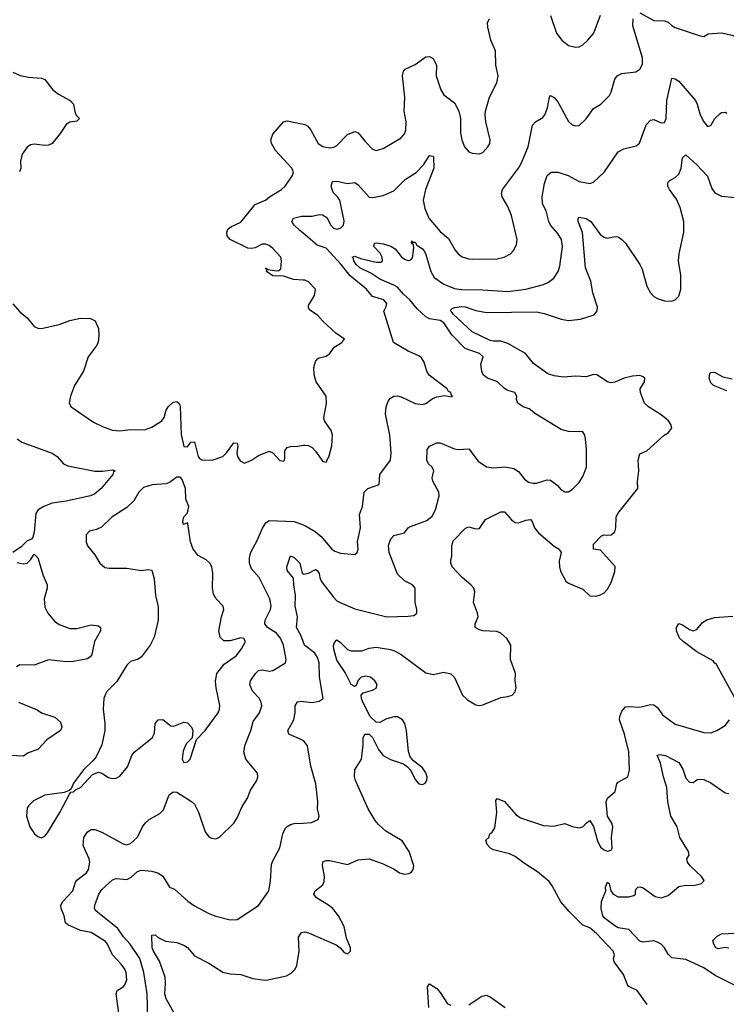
# Model space of a CAD drawing. Header units: inches. Extents: x 2001573 to 2220545, y 644482 to 846830.
# Tile 523 of 656: x 2128408 to 2132376, y 802732 to 808265. Entities that reach past the tile are written whole.
import ezdxf

# ---------------------------------------------------------------- set-up
doc = ezdxf.new("R2010")
doc.units = ezdxf.units.IN
doc.header["$MEASUREMENT"] = 0
doc.layers.add('C1820', color=7, linetype='Continuous')
doc.layers.add('C1830', color=7, linetype='Continuous')

msp = doc.modelspace()

# ---------------------------------------------------------------- linework, layer by layer
at = {"layer": 'C1820', "color": 5}
for points, elevation in [([(2128369.5, 807969.5), (2128411.6, 807951.6), (2128457.5, 807942.5), (2128530, 807936.3), (2128550, 807929), (2128593.6, 807870), (2128626.4, 807846.4), (2128692.4, 807810), (2128710, 807790.4), (2128720.5, 807740.5), (2128727.1, 807727.1), (2128744.7, 807710), (2128730, 807695.3), (2128690, 807689.3), (2128670, 807676), (2128635.6, 807624.4), (2128590, 807569.4), (2128570, 807559.5), (2128550, 807557.6), (2128490, 807564.5), (2128470, 807560.9), (2128450, 807549.2), (2128422, 807510), (2128413, 807470), (2128414.9, 807430), (2128408, 807410)], 380), ([(2130000, 806801.6), (2129945.1, 806805.1), (2129890, 806824), (2129830, 806825.1), (2129794, 806850), (2129798, 806858), (2129788, 806870), (2129801, 806861), (2129850, 806854.4), (2129864.1, 806855.9), (2129874.3, 806865.7), (2129878, 806910), (2129874, 806930), (2129830, 806978.9), (2129810, 806995.4), (2129790, 807003.1), (2129770, 807003.1), (2129730, 806983.1), (2129710, 806978.5), (2129690, 806981.5), (2129589.8, 807029.8), (2129573.6, 807050), (2129571.5, 807070), (2129579.6, 807090), (2129597.2, 807102.8), (2129650, 807127.4), (2129730, 807225.5), (2129789.6, 807250), (2129810.6, 807269.4), (2129878.4, 807310), (2129898.4, 807330), (2129940.7, 807390), (2129946, 807410), (2129936, 807430), (2129845.6, 807530), (2129821.7, 807570), (2129818.3, 807590), (2129830, 807621.6), (2129889.8, 807690.2), (2129910, 807696.5), (2130000, 807677.8)], 380), ([(2130000, 807064.5), (2129980.7, 807080.7), (2129949.8, 807110), (2129936.8, 807130), (2129946.3, 807150), (2129990, 807161.3), (2130000, 807161.1)], 360), ([(2128370, 806668.2), (2128410, 806622.4), (2128450.5, 806590), (2128490, 806540.7), (2128510, 806530.6), (2128530, 806530.4), (2128630, 806552.9), (2128690, 806573.7), (2128750, 806588), (2128805.8, 806585.8), (2128832.2, 806572.2), (2128850.2, 806530.2), (2128852.9, 806490), (2128848.7, 806450), (2128838.7, 806430), (2128793.7, 806370), (2128767.2, 806290), (2128716.9, 806210), (2128693.4, 806150), (2128686.7, 806110), (2128697.1, 806090), (2128822.8, 806002.8), (2128876.7, 805976.7), (2128930, 805957.8), (2128970, 805953.8), (2129030, 805962), (2129110, 805960.3), (2129150, 805974.9), (2129205.7, 806010), (2129220.4, 806030), (2129230, 806070.7), (2129242.9, 806090), (2129270, 806114.8), (2129290, 806118.8), (2129305.5, 806105.5), (2129310, 806092), (2129314.4, 805934.4), (2129330, 805866), (2129350, 805864.7), (2129370, 805891), (2129390, 805892), (2129410.4, 805810.4), (2129418.5, 805798.5), (2129432, 805792), (2129490, 805788.9), (2129549.3, 805810), (2129569.8, 805830.2), (2129610, 805886.8), (2129630, 805884.7), (2129633.4, 805870), (2129628.6, 805831.4), (2129631.4, 805810), (2129646, 805786), (2129670, 805772.7), (2129709.6, 805790), (2129750, 805815.6), (2129810, 805840.3), (2129830, 805830.4), (2129870, 805786.9), (2129890, 805784.2), (2129895.8, 805790), (2129897.8, 805802.2), (2129898.2, 805841.8), (2129910, 805860.3), (2129930, 805867.2), (2129970, 805868), (2130000, 805873.2)], 380), ([(2128394.4, 805910), (2128420.5, 805890), (2128590, 805829.3), (2128619.7, 805810), (2128655.3, 805770), (2128677.9, 805757.9), (2128830, 805727.2), (2128872.8, 805727.2), (2128930, 805734.9), (2128944.7, 805730), (2128935.9, 805724.1), (2128930.5, 805710), (2128866, 805630), (2128830, 805601), (2128805.5, 805590), (2128670, 805558.6), (2128590, 805547.8), (2128543.1, 805530), (2128511.6, 805510), (2128499.8, 805490), (2128490, 805386), (2128482.8, 805357.2), (2128474.8, 805345.2), (2128450, 805337.2), (2128416.7, 805303.3), (2128370.4, 805270)], 360), ([(2128967.1, 802670), (2128950, 802791.3), (2128956.2, 802810), (2128990, 802830.2), (2128999.3, 802840.7), (2129010.4, 802870), (2129006.8, 802910), (2128998, 802930), (2128978.1, 802958.1), (2128929.5, 803009.5), (2128902.1, 803070), (2128890, 803085.7), (2128810, 803135.3), (2128750, 803146.4), (2128677.9, 803177.9), (2128665.8, 803190), (2128658.4, 803230), (2128641.5, 803270), (2128639.8, 803290), (2128651.4, 803310), (2128707.3, 803370), (2128721.5, 803418.5), (2128729.9, 803430.1), (2128784.1, 803470), (2128794.7, 803490), (2128802.2, 803530), (2128798.3, 803550), (2128764.7, 803624.7), (2128768.4, 803670), (2128790, 803700.8), (2128810, 803714.9), (2128830, 803714.9), (2128870, 803698.9), (2128990, 803632.9), (2129010, 803627.2), (2129030, 803636.5), (2129069.2, 803670.8), (2129097.5, 803730), (2129112.5, 803750), (2129135, 803770), (2129195.4, 803804.6), (2129215.7, 803824.3), (2129248.5, 803910), (2129270, 803925.4), (2129290, 803923.9), (2129372.5, 803872.5), (2129390, 803855.8), (2129411.8, 803811.8), (2129450, 803700.7), (2129470, 803672.7), (2129484.8, 803664.8), (2129510, 803662.4), (2129530, 803670.4), (2129610, 803750.4), (2129630, 803779.1), (2129657.3, 803842.7), (2129688.4, 803890), (2129704.5, 803935.5), (2129740.7, 803990), (2129745.1, 804010), (2129743.7, 804030), (2129678.3, 804110), (2129667.9, 804150), (2129674, 804190), (2129705.6, 804270), (2129719.2, 804320.8), (2129755, 804370), (2129768.8, 804410), (2129765.3, 804430), (2129753.2, 804453.2), (2129717.6, 804490), (2129707.6, 804507.6), (2129701.3, 804530), (2129705.1, 804550), (2129732.6, 804590), (2129750, 804607.4), (2129770, 804612), (2129810, 804603.5), (2129830, 804608.5), (2129900.5, 804650), (2129904.7, 804670), (2129890.4, 804750), (2129873.8, 804790), (2129850, 804817.3), (2129799.8, 804850), (2129785.8, 804870), (2129787.7, 804890), (2129817.7, 804950), (2129819.8, 804970), (2129814, 805010), (2129753.5, 805130), (2129710, 805178.7), (2129698.4, 805210), (2129698.4, 805241.6), (2129707.2, 805272.8), (2129741.9, 805338.1), (2129771.6, 805408.4), (2129790, 805438), (2129810, 805450.3), (2129950, 805445.7), (2130000, 805426.7)], 360), ([(2128394.8, 805214.8), (2128430, 805207.6), (2128450, 805210.4), (2128469.6, 805230), (2128490, 805261), (2128510, 805240.7), (2128540.9, 805140.9), (2128562.6, 805090), (2128562.3, 805070), (2128545.5, 805010), (2128550, 804964), (2128566.3, 804930), (2128604.5, 804884.5), (2128630, 804867.1), (2128690, 804843.6), (2128730, 804844.4), (2128810, 804863.7), (2128850, 804858), (2128862.8, 804850), (2128862.8, 804842.8), (2128861.6, 804830), (2128828.5, 804771.5), (2128811.3, 804690), (2128790, 804673.3), (2128710, 804658.8), (2128670, 804656.4), (2128570, 804667), (2128490, 804636.8), (2128410, 804638.7), (2128390, 804627.8)], 360), ([(2130000, 804771), (2129986.4, 804806.4), (2129962.9, 804850), (2129968.5, 804910), (2129955.5, 804970), (2129957.4, 805030), (2129947.1, 805090), (2129945.9, 805125.9), (2129910, 805169.6), (2129908, 805190), (2129928.7, 805251.3), (2129950, 805243.6), (2129981.5, 805210), (2129995.3, 805155.3), (2130000, 805151.6)], 340), ([(2128401, 804430), (2128506.3, 804386.3), (2128530.8, 804370), (2128606.1, 804346.1), (2128637.6, 804317.6), (2128645.3, 804290), (2128637, 804270), (2128561.2, 804218.8), (2128510, 804163.7), (2128455.5, 804144.5), (2128430, 804126), (2128351, 804131)], 360), ([(2130000, 804213.1), (2129995.9, 804215.9), (2129919.5, 804250), (2129914.7, 804270), (2129947.2, 804330), (2129955.8, 804370), (2129955.8, 804410), (2129967.6, 804432.4), (2129990, 804435.8), (2130000, 804434.3)], 340), ([(2129127.5, 802650), (2129123.4, 802790), (2129105.8, 802910), (2129082.4, 802990), (2129029.5, 803069.5), (2128990.7, 803110.7), (2128958.8, 803158.8), (2128836.3, 803256.3), (2128828.6, 803270), (2128830.8, 803290), (2128852.5, 803350), (2128870, 803376.9), (2128930, 803431.8), (2128950, 803439), (2129010, 803434), (2129034, 803446), (2129070, 803477.7), (2129090, 803486.3), (2129150, 803480.8), (2129188.2, 803468.2), (2129212.3, 803452.3), (2129250, 803390.7), (2129278.2, 803378.2), (2129352.1, 803312.1), (2129390, 803285.3), (2129470, 803243.1), (2129510, 803227), (2129590, 803206.7), (2129630, 803207.7), (2129750, 803286.8), (2129807, 803370), (2129816.6, 803423.4), (2129823.1, 803516.9), (2129830, 803538.8), (2129868.7, 803611.3), (2129885.6, 803690), (2129899.8, 803720.2), (2129910, 803732), (2129930, 803742.6), (2129950, 803747.4), (2130000, 803750.3)], 340), ([(2129282.6, 802670), (2129230, 802763), (2129223.6, 802790), (2129227.9, 802850), (2129224.5, 802884.5), (2129193.9, 802973.9), (2129158.9, 803030), (2129152, 803050), (2129150, 803121), (2129170, 803123), (2129186.5, 803106.5), (2129226.9, 803086.9), (2129290, 803080.2), (2129330, 803064.7), (2129350.6, 803050.6), (2129390, 803003.9), (2129470, 802964), (2129550, 802913), (2129590, 802902.4), (2129650, 802899.2), (2129717, 802877), (2129771.3, 802868.7), (2129792.6, 802867.4), (2129907.1, 802892.9), (2129932.8, 802907.2), (2129954.7, 802930), (2129964.7, 802950), (2129977.2, 803030), (2129974, 803110), (2129990, 803134.9), (2130000, 803136.8)], 320)]:
    msp.add_lwpolyline(points, dxfattribs=dict(at, elevation=elevation))
at = {"layer": 'C1820', "color": 5, "elevation": 380}
msp.add_lwpolyline([(2129290, 805694), (2129250, 805665.1), (2129230, 805656.9), (2129151.7, 805651.7), (2129103.5, 805636.5), (2129077.2, 805610), (2129050, 805560.5), (2129010, 805523.6), (2128925.5, 805470), (2128866.9, 805413.1), (2128839.9, 805400.1), (2128801, 805390), (2128782, 805370), (2128781.6, 805330), (2128789, 805309), (2128830, 805257.3), (2128858, 805210), (2128887.4, 805187.4), (2128910, 805182), (2129010, 805182.6), (2129089.6, 805170.4), (2129130, 805175.5), (2129150, 805170.8), (2129162.6, 805122.6), (2129171.6, 805030), (2129185.3, 804965.3), (2129185.5, 804890), (2129164.2, 804795.8), (2129141.3, 804750), (2129090, 804683.6), (2129070, 804669.6), (2129030, 804657.6), (2129010, 804637.6), (2128954.6, 804545.4), (2128897, 804490), (2128888.1, 804471.9), (2128881.7, 804450), (2128877.8, 804390), (2128886.9, 804310), (2128886.9, 804270), (2128870.2, 804189.8), (2128837, 804123), (2128819.5, 804100.5), (2128766, 804050), (2128710, 803974), (2128696.9, 803943.1), (2128686.4, 803933.6), (2128658, 803922), (2128550, 803907.3), (2128485.1, 803874.9), (2128458.8, 803850), (2128450, 803835.3), (2128446.4, 803790), (2128466, 803730), (2128490.8, 803690), (2128510, 803674), (2128530, 803666.8), (2128550, 803676), (2128563.9, 803696.1), (2128633, 803810), (2128687.3, 803912.7), (2128696.4, 803923.6), (2128710, 803926), (2128722, 803938), (2128750, 803951), (2128816.5, 804023.5), (2128850, 804036), (2128870, 804031), (2128906.6, 804006.6), (2128930, 804001.3), (2128950, 804002.6), (2128970, 804013.7), (2129014.3, 804065.7), (2129038.2, 804130), (2129050.6, 804149.4), (2129152.6, 804230), (2129165.3, 804254.7), (2129169, 804310), (2129185.6, 804330), (2129212.5, 804332.5), (2129256.3, 804296.3), (2129274.8, 804294.8), (2129330, 804317.6), (2129350, 804313.7), (2129374, 804290), (2129380.3, 804270), (2129377.3, 804230), (2129343.6, 804196.4), (2129325.7, 804154.3), (2129321.3, 804110), (2129330.5, 804090.5), (2129350, 804093.7), (2129365.1, 804110), (2129400.5, 804219.5), (2129450, 804270.2), (2129523.5, 804370), (2129530.7, 804390), (2129531.6, 804411.6), (2129510.8, 804510), (2129507.3, 804547.3), (2129516.2, 804590), (2129555.8, 804644.2), (2129623.4, 804690), (2129654.5, 804730), (2129675.5, 804770), (2129667.2, 804787.3), (2129650.5, 804790.5), (2129590, 804775), (2129554.7, 804774.8), (2129535, 804795.1), (2129525.8, 804830), (2129541.2, 804910), (2129555.1, 804950), (2129551.2, 804970), (2129512.4, 805010), (2129497.3, 805037.3), (2129491.8, 805070), (2129493.1, 805153.1), (2129487.6, 805190), (2129476.2, 805210), (2129455.1, 805230), (2129410, 805253.3), (2129383.1, 805290), (2129367.8, 805330), (2129352.5, 805432.5), (2129350, 805438), (2129328, 805428), (2129324.7, 805444.7), (2129330, 805472), (2129350, 805494), (2129358, 805530), (2129341.2, 805570), (2129339.3, 805630), (2129321, 805681), (2129310, 805693.6)], close=True, dxfattribs=at)
at = {"layer": 'C1830', "color": 5}
for points, elevation in [([(2131890, 808303.6), (2131970, 808259.8), (2132030, 808259.2), (2132050, 808250.2), (2132070, 808231.7), (2132090, 808220.8), (2132230, 808174), (2132250, 808170.8), (2132275.5, 808184.5), (2132350, 808190.6), (2132410, 808178.8), (2132442, 808162), (2132475.9, 808115.9), (2132490, 808084.7), (2132504.7, 808070), (2132530, 808052), (2132546, 808054), (2132545.2, 808090), (2132531.8, 808130), (2132477.5, 808217.5), (2132462.7, 808250), (2132452.3, 808290)], 360), ([(2130000, 807677.8), (2130010, 807675.8), (2130026.6, 807666.6), (2130044, 807644), (2130083.9, 807570), (2130110, 807552.1), (2130150, 807544.1), (2130171.9, 807548.1), (2130190, 807558.5), (2130250, 807619.1), (2130290, 807637.4), (2130310, 807628.5), (2130350, 807578), (2130390, 807538), (2130410, 807530.4), (2130450, 807540.4), (2130550, 807601.6), (2130570, 807624), (2130576.8, 807643.2), (2130579.3, 807690), (2130567.9, 807750), (2130570.7, 807830), (2130558.7, 807950), (2130563.8, 807976.2), (2130572.2, 807987.7), (2130630, 808012.9), (2130690, 808055.3), (2130710, 808058.4), (2130730, 808047.7), (2130748.8, 808010), (2130747.9, 807950), (2130773.4, 807870), (2130790, 807843.1), (2130850, 807798.4), (2130874.6, 807750), (2130883.1, 807710), (2130883.1, 807630), (2130890.4, 807590), (2130906, 807550), (2130930, 807523), (2130950, 807515.5), (2130989.5, 807510.5), (2131010, 807519.3), (2131037.4, 807550), (2131048, 807570), (2131050.9, 807590), (2131026.3, 807690), (2131022, 807730), (2131025.1, 807750), (2131046.6, 807830), (2131087.8, 807910), (2131095.1, 807950), (2131082, 808010), (2131079.7, 808090), (2131054.3, 808150), (2131036.6, 808223.4), (2131035.1, 808250), (2131046, 808270)], 380), ([(2130000, 807161.1), (2130050, 807160.2), (2130090, 807170.4), (2130108.4, 807168.4), (2130133.5, 807153.5), (2130155.8, 807110), (2130170, 807092.7), (2130190, 807087.3), (2130210, 807093.1), (2130226.9, 807110), (2130230, 807135.3), (2130205.3, 807250), (2130193, 807270), (2130171.5, 807291.5), (2130162.3, 807310), (2130157.6, 807330), (2130164.6, 807355.4), (2130190, 807358.4), (2130250, 807344.1), (2130290, 807349.3), (2130310, 807337.8), (2130370, 807267.4), (2130390, 807266.5), (2130450, 807276.8), (2130510, 807303.5), (2130573.2, 807366.8), (2130634.5, 807405.5), (2130676.4, 807450), (2130710, 807501.6), (2130719.9, 807499.9), (2130730, 807497.3), (2130732.1, 807490), (2130733.1, 807430), (2130686.8, 807310), (2130673.7, 807250), (2130683, 807203), (2130706, 807150), (2130770, 807073.7), (2130815.8, 807035.8), (2130853.7, 806970), (2130870.4, 806950), (2130892.9, 806932.9), (2130930, 806920.2), (2130950, 806918.8), (2131090, 806921.6), (2131129.8, 806930.2), (2131165.1, 806950), (2131183.6, 806970), (2131198.2, 807001.8), (2131201.1, 807030), (2131170, 807165.2), (2131150, 807215.1), (2131117.7, 807270), (2131113.7, 807290), (2131120.4, 807310), (2131209.9, 807430.1), (2131224.1, 807455.9), (2131264.5, 807550), (2131288.2, 807671.8), (2131305.1, 807690), (2131345.3, 807714.7), (2131358, 807730), (2131373, 807770), (2131382.7, 807830), (2131390, 807838.8), (2131410, 807826.8), (2131430, 807803), (2131490, 807692.4), (2131510, 807674.4), (2131530, 807667.7), (2131550, 807670.6), (2131590, 807708), (2131630, 807764.9), (2131671.5, 807790), (2131720.5, 807839.5), (2131730, 807857.3), (2131749.8, 807930), (2131764.2, 807950), (2131790, 807961.7), (2131868.4, 807971.6), (2131890, 807986), (2131905.4, 808014.6), (2131905.4, 808050), (2131850.6, 808230), (2131852.7, 808270)], 360), ([(2131388.7, 808288.7), (2131423.1, 808190), (2131452.4, 808150), (2131490, 808120.3), (2131530, 808110.4), (2131550, 808112.4), (2131570, 808123.8), (2131599.5, 808150), (2131630, 808187.3), (2131640.5, 808210), (2131669.7, 808290)], 380), ([(2130000, 805151.6), (2130002, 805150), (2130030, 805154), (2130070, 805174.8), (2130078, 805170), (2130090, 805152), (2130093.1, 805130), (2130102, 805110), (2130170, 805019.1), (2130190, 804999.7), (2130208.5, 804990), (2130290, 804953.5), (2130470, 804910.2), (2130590, 804912.6), (2130622.4, 804917.6), (2130638, 804930), (2130638, 804950), (2130628.4, 804990), (2130629.6, 805070), (2130615.1, 805090), (2130570, 805111), (2130529.9, 805149.9), (2130483.5, 805270), (2130480.3, 805310), (2130492.1, 805347.9), (2130510, 805366.4), (2130570, 805382), (2130589.6, 805410), (2130602.6, 805417.4), (2130695.3, 805450), (2130724.6, 805475.4), (2130743.2, 805510), (2130763.2, 805590), (2130761.5, 805610), (2130728.7, 805671.3), (2130725.6, 805690), (2130734, 805730), (2130724.7, 805750), (2130704.2, 805770), (2130695.4, 805790), (2130697.2, 805850), (2130710, 805868.8), (2130750, 805887.7), (2130770, 805886.5), (2130850, 805853.4), (2130870, 805850.2), (2130930, 805852.7), (2130983.5, 805783.5), (2131030, 805752.7), (2131070, 805746.7), (2131131.8, 805751.8), (2131182.7, 805742.7), (2131210, 805725.7), (2131243, 805683), (2131265.7, 805665.7), (2131290, 805659.8), (2131310, 805660.8), (2131370, 805678.9), (2131390, 805676.5), (2131427, 805650), (2131450, 805623.8), (2131470, 805612.4), (2131490, 805612.2), (2131510, 805624.9), (2131550, 805664), (2131570, 805698.7), (2131590.6, 805750), (2131591.6, 805850), (2131586, 805910), (2131582.9, 805930), (2131570, 805949.3), (2131490, 805951.6), (2131450, 805962.7), (2131304.6, 806050), (2131270, 806077.4), (2131236.2, 806090), (2131205.1, 806110), (2131198, 806130), (2131200.9, 806150), (2131189, 806170), (2131150, 806181.6), (2131130, 806193.3), (2131090.7, 806230.7), (2131035.1, 806250), (2131011.8, 806270), (2131002.9, 806290), (2130998.4, 806330), (2131011.2, 806370), (2130990, 806389.5), (2130910, 806417.4), (2130834.6, 806494.6), (2130790, 806562), (2130770, 806573.7), (2130710, 806584.4), (2130690, 806594.6), (2130639.6, 806639.6), (2130599.6, 806690), (2130562.9, 806722.9), (2130530, 806761), (2130510, 806773.8), (2130430, 806806.8), (2130380.9, 806840.9), (2130319.4, 806870), (2130298.7, 806890), (2130284.7, 806910), (2130283.1, 806923.1), (2130275.1, 806930), (2130290, 806935.2), (2130322.6, 806922.6), (2130410, 806902), (2130436.9, 806903.1), (2130445.1, 806910), (2130444.4, 806930), (2130432.1, 806952.1), (2130397.2, 806990), (2130401.2, 807010), (2130410, 807011.6), (2130450, 807006.2), (2130492.2, 806992.2), (2130517, 806977), (2130550, 806934.7), (2130570, 806919.4), (2130590, 806912.2), (2130604.4, 806915.6), (2130613.5, 806926.5), (2130622, 806982), (2130619.7, 806999.7), (2130608.4, 807010), (2130610, 807022), (2130614.4, 807014.4), (2130630, 807014), (2130638.4, 806998.4), (2130670, 806977.8), (2130681.7, 806961.7), (2130690, 806946), (2130717.7, 806850), (2130735.9, 806816), (2130790, 806777.8), (2130850, 806754), (2130890, 806747.8), (2131007.6, 806747.6), (2131150, 806737.5), (2131250, 806750.2), (2131350, 806777.4), (2131378, 806790), (2131407.6, 806812.4), (2131431.6, 806850), (2131441.1, 806878.9), (2131457.1, 806990), (2131450.7, 807030), (2131430, 807063.1), (2131388.9, 807110), (2131379, 807130), (2131365.3, 807190), (2131344.1, 807230), (2131341.5, 807270), (2131355.2, 807344.8), (2131370.5, 807389.5), (2131392.2, 807407.8), (2131430, 807407.5), (2131488.9, 807388.9), (2131550, 807354.9), (2131610, 807344.2), (2131630, 807351.8), (2131692.1, 807410), (2131770, 807523), (2131800.1, 807539.9), (2131870, 807556.4), (2131888.6, 807571.4), (2131926.7, 807673.2), (2131950, 807699.5), (2131970, 807704.9), (2132010, 807684.9), (2132030, 807686.4), (2132038.7, 807710), (2132042.4, 807810), (2132070, 807936.3), (2132090, 807933.4), (2132110, 807918.5), (2132202.6, 807810), (2132213, 807790), (2132230.3, 807730), (2132250, 807690.5), (2132270, 807664), (2132290, 807670.8), (2132312.8, 807710), (2132342.2, 807737.8), (2132350, 807743.1), (2132370, 807744.9), (2132378.9, 807738.9)], 340), ([(2130000, 803136.8), (2130010, 803138.7), (2130030, 803134), (2130185.5, 803065.5), (2130208.8, 803048.8), (2130230, 803024), (2130250, 803014.8), (2130265.2, 803030), (2130266, 803050), (2130243.6, 803103.6), (2130229.7, 803170), (2130198.7, 803230), (2130166, 803270), (2130141.7, 803290), (2130074.3, 803330), (2130060.5, 803350), (2130067.6, 803370), (2130110, 803404.2), (2130118, 803422), (2130119.8, 803450), (2130108.7, 803511.3), (2130110, 803532.7), (2130130, 803540.9), (2130150, 803539.2), (2130250, 803518.4), (2130310, 803543.1), (2130370, 803550.3), (2130450, 803521.7), (2130511.2, 803491.2), (2130542, 803470), (2130570, 803463.1), (2130593.9, 803466.1), (2130606.5, 803473.5), (2130618.4, 803490), (2130622.4, 803510), (2130595.6, 803590), (2130555.8, 803650), (2130464.6, 803704.6), (2130422.5, 803742.6), (2130404.9, 803764.9), (2130364.5, 803830), (2130294, 803990), (2130288.4, 804011.5), (2130289.7, 804050), (2130328, 804110), (2130337.7, 804190), (2130337.6, 804230), (2130346, 804250), (2130370, 804250.4), (2130390, 804230.4), (2130423.1, 804163.1), (2130450, 804129.2), (2130490, 804108.2), (2130563.6, 804083.6), (2130586.8, 804066.8), (2130605.1, 804045.1), (2130630, 803995.5), (2130650, 803970.4), (2130670, 803967.9), (2130684.6, 803975.4), (2130694.5, 803990), (2130695.8, 804010), (2130690, 804033.6), (2130670, 804060.5), (2130619.7, 804099.7), (2130602, 804122), (2130592, 804152), (2130581.3, 804270), (2130570.5, 804310), (2130558.3, 804330), (2130530, 804347.6), (2130510, 804347.8), (2130465.3, 804334.7), (2130430, 804315.8), (2130410, 804316.9), (2130376.9, 804350), (2130335.8, 804430), (2130327.6, 804450), (2130326.6, 804470), (2130338, 804482), (2130390, 804497.6), (2130410, 804508.5), (2130415.4, 804530), (2130403.5, 804550), (2130378.9, 804570), (2130350, 804575.4), (2130326.4, 804570), (2130308, 804550), (2130297.1, 804522.9), (2130290, 804517.2), (2130270, 804529.3), (2130236.9, 804596.9), (2130190, 804665.1), (2130173.1, 804726.9), (2130171, 804749), (2130175.4, 804764.6), (2130190, 804779.3), (2130210, 804765.7), (2130250, 804726.4), (2130270, 804718.7), (2130330, 804718.7), (2130370, 804734), (2130410, 804739.3), (2130490, 804726.3), (2130517.2, 804717.2), (2130550, 804698), (2130690, 804593.8), (2130730, 804584.9), (2130790, 804598), (2130828.9, 804588.9), (2130850, 804567.7), (2130894.4, 804470), (2130923.2, 804443.2), (2130970, 804414), (2130990, 804410.3), (2131010, 804414), (2131110, 804455.8), (2131150, 804461.6), (2131174, 804470), (2131191.5, 804488.5), (2131196.9, 804510), (2131191.6, 804550), (2131193, 804590), (2131164.8, 804670), (2131166.4, 804750), (2131145, 804784.9), (2131110, 804817.2), (2131087.2, 804827.2), (2131009.4, 804830), (2130990, 804835.7), (2130966.4, 804850), (2130966.2, 804870), (2130982.4, 804910), (2130979.9, 804930), (2130957.1, 804990), (2130964.8, 805050), (2130958, 805070), (2130942, 805090), (2130893.1, 805130), (2130836.9, 805190), (2130829.7, 805210), (2130829.7, 805229.7), (2130834.3, 805250), (2130835.1, 805310), (2130842.9, 805337.1), (2130911.8, 805408.2), (2130930, 805414.9), (2130970, 805403.7), (2130990, 805406.4), (2131024, 805456), (2131110, 805500.2), (2131130, 805499), (2131170, 805454.6), (2131190, 805439.6), (2131210, 805437.2), (2131250, 805452.9), (2131276.1, 805456.1), (2131285.9, 805445.9), (2131298.9, 805410), (2131322, 805382), (2131410, 805307), (2131437.1, 805290), (2131442, 805282), (2131448.4, 805270), (2131438.6, 805221.4), (2131439, 805190), (2131445.6, 805165.6), (2131475.6, 805110), (2131490, 805098), (2131570, 805065.2), (2131610, 805027.4), (2131645.5, 805025.5), (2131670, 805033.8), (2131690, 805044.8), (2131710, 805065), (2131730, 805102.3), (2131750, 805164), (2131752.3, 805192.3), (2131670, 805284.5), (2131630, 805289.5), (2131630, 805318), (2131675.5, 805364.5), (2131690, 805370.8), (2131707.7, 805367.7), (2131730, 805370.8), (2131750, 805387.7), (2131755.8, 805410), (2131757.5, 805470), (2131767, 805490), (2131879.1, 805630), (2131877.5, 805670), (2131884.7, 805730), (2131882.4, 805790), (2131890, 805824.7), (2131930, 805842.8), (2132026.6, 805930), (2132050, 805943.8), (2132069.7, 805970), (2132065.6, 805990), (2132050.9, 806010), (2132010, 806044.2), (2131938.8, 806090), (2131917.3, 806110), (2131893.7, 806170), (2131892.4, 806190), (2131916.9, 806230), (2131918.3, 806250), (2131910, 806257.3), (2131890, 806264.6), (2131850, 806261.5), (2131803.6, 806250), (2131750, 806227.3), (2131730, 806224.5), (2131710, 806230.6), (2131650, 806268.6), (2131630, 806270.6), (2131590, 806258.8), (2131530, 806262), (2131463, 806257), (2131410, 806263.4), (2131374.4, 806274.4), (2131293.2, 806333.2), (2131249, 806390), (2131150, 806445.9), (2131110, 806458.9), (2131070, 806458.4), (2131050, 806462.9), (2130950, 806509.9), (2130842.9, 806610), (2130827.7, 806632.3), (2130837.8, 806642.2), (2130852.3, 806647.7), (2130890, 806653), (2130910.7, 806650.7), (2130970, 806630.1), (2131030, 806619.1), (2131310, 806624.1), (2131354.2, 806614.2), (2131450, 806581.4), (2131490, 806575.1), (2131557.8, 806582.2), (2131634.5, 806605.5), (2131651.3, 806628.7), (2131652.6, 806650), (2131627.3, 806730), (2131615.5, 806795.5), (2131586.3, 806870), (2131569.3, 807069.3), (2131543.9, 807130), (2131543.7, 807150), (2131550, 807154.4), (2131590, 807147.2), (2131615.8, 807130), (2131670, 807055.5), (2131690, 807042), (2131710, 807038), (2131750, 807046), (2131770, 807043.8), (2131790, 807030.4), (2131810, 807008.7), (2131890.2, 806890), (2131903.1, 806863.1), (2131930, 806768.2), (2131950, 806730.4), (2131970, 806710.3), (2131990, 806698.3), (2132030, 806685.7), (2132070, 806683.7), (2132090, 806690.5), (2132110, 806710.8), (2132121.7, 806750), (2132121.4, 806830), (2132107.4, 806910), (2132111.9, 806950), (2132137.8, 807070), (2132138, 807130), (2132117.8, 807210), (2132096.1, 807256.1), (2132057.5, 807310), (2132047.7, 807330), (2132048.2, 807350), (2132058.7, 807361.3), (2132090, 807377.6), (2132110, 807397.4), (2132122.6, 807430), (2132131.2, 807488.8), (2132150, 807506), (2132211.4, 807450), (2132270, 807385.5), (2132295.8, 807315.8), (2132311.8, 807291.8), (2132350, 807272.3), (2132425.5, 807265.5)], 320), ([(2130000, 805426.7), (2130010, 805422.8), (2130068.1, 805388.1), (2130100.4, 805360.4), (2130160.7, 805290), (2130178, 805278), (2130210, 805267), (2130290, 805259.6), (2130303, 805270), (2130309.7, 805290), (2130305.1, 805330), (2130321.8, 805410), (2130315.8, 805484.2), (2130333, 805530), (2130342.7, 805610), (2130364, 805630), (2130426.3, 805653.7), (2130431.2, 805710), (2130490.8, 805790), (2130493.6, 805830), (2130486.8, 805930), (2130463.5, 806050), (2130465.6, 806090), (2130478, 806122), (2130490, 806137.3), (2130509, 806150), (2130530, 806150.4), (2130550, 806145.7), (2130630, 806108.1), (2130670, 806101.7), (2130690, 806108.8), (2130725.3, 806134.7), (2130750, 806146.3), (2130793.4, 806153.4), (2130834.6, 806145.4), (2130838, 806150), (2130832.9, 806152.9), (2130829, 806170), (2130816.3, 806176.3), (2130809.6, 806190), (2130707.5, 806267.5), (2130693.9, 806290), (2130679.7, 806339.7), (2130664.8, 806364.8), (2130650, 806376.8), (2130590, 806402.8), (2130506.6, 806450), (2130452.9, 806627.1), (2130466.6, 806653.4), (2130469.4, 806670), (2130453, 806690), (2130390, 806709.5), (2130355.1, 806750), (2130264.6, 806824.6), (2130214.1, 806890), (2130130, 806981.5), (2130078.8, 806998.7), (2130000, 807064.5)], 360), ([(2130000, 805873.2), (2130010, 805874.9), (2130030, 805872.7), (2130050, 805861.6), (2130070, 805840.5), (2130110, 805783), (2130130, 805779.1), (2130145.9, 805814.1), (2130161.4, 805870), (2130165.1, 805930), (2130157.3, 805957.3), (2130120.5, 806010), (2130116.3, 806030), (2130132.1, 806107.9), (2130128.9, 806150), (2130074.1, 806230), (2130062, 806270), (2130061, 806310), (2130070, 806343.8), (2130081.5, 806358.5), (2130090, 806364.9), (2130130, 806374), (2130149.7, 806390), (2130175.2, 806424.8), (2130218, 806450), (2130233.3, 806470), (2130183, 806503), (2130109.8, 806570), (2130082.9, 806602.9), (2130040.9, 806630), (2130030, 806645.2), (2130030, 806658), (2130064.8, 806715.2), (2130069.5, 806750), (2130030, 806792.3), (2130010, 806801), (2130000, 806801.6)], 380), ([(2132379.2, 806179.2), (2132305.4, 806210), (2132290, 806223.5), (2132281.1, 806250), (2132283.6, 806276.4), (2132290, 806282.8), (2132310, 806284.9), (2132357.2, 806257.2), (2132410, 806247.6)], 280), ([(2132427.1, 804450), (2132322, 804642), (2132309.6, 804650), (2132302.5, 804662.5), (2132210, 804712.6), (2132133.6, 804770), (2132113.6, 804790), (2132097, 804830), (2132096, 804850), (2132110, 804871), (2132130, 804864), (2132170, 804837.3), (2132190, 804830.8), (2132210, 804838.8), (2132242.9, 804877.1), (2132268, 804892), (2132310, 804906.4), (2132413.4, 804913.4)], 280), ([(2130000, 804434.3), (2130050, 804427.2), (2130090, 804434.9), (2130113.5, 804450), (2130092.9, 804572.9), (2130089.5, 804650), (2130081, 804681), (2130065.4, 804705.4), (2130008.1, 804750), (2130000, 804771)], 340), ([(2131931.6, 802730), (2131875.1, 802810), (2131830, 802831.6), (2131821, 802841), (2131799.5, 802899.5), (2131747.6, 802970), (2131743.7, 802990), (2131749.4, 803010), (2131741.6, 803030), (2131650, 803127.7), (2131610, 803162.4), (2131570, 803176.2), (2131493.4, 803253.4), (2131447.1, 803307.1), (2131398.5, 803398.5), (2131381.7, 803421.7), (2131316.4, 803476.5), (2131242.4, 803522.4), (2131190, 803563.4), (2131158.1, 803578.1), (2131070, 803600.6), (2131052.4, 803610), (2131034, 803630), (2131026.5, 803653.5), (2131042, 803670), (2131048, 803690), (2131061.2, 803698.8), (2131076.9, 803723.1), (2131087.1, 803810), (2131082.2, 803877.8), (2131090, 803888.2), (2131130, 803870.9), (2131196.3, 803796.3), (2131220, 803780), (2131350, 803737.5), (2131407.7, 803732.3), (2131470, 803748.5), (2131510.2, 803730.2), (2131550, 803722.7), (2131570.9, 803729.1), (2131590, 803750.7), (2131610, 803764), (2131631.1, 803731.1), (2131652.8, 803650), (2131670, 803614.9), (2131690, 803600.3), (2131710, 803593), (2131730, 803598.8), (2131735.6, 803610), (2131732.1, 803670), (2131739.7, 803730), (2131734, 803750), (2131709.7, 803790), (2131702.6, 803870), (2131709.8, 803890.2), (2131752.2, 803927.7), (2131762, 803970), (2131770, 803980.7), (2131822.9, 804010), (2131833.1, 804046.9), (2131829.8, 804150.2), (2131804.1, 804250), (2131775.9, 804330), (2131777.9, 804350), (2131790, 804380.1), (2131810, 804402.8), (2131830, 804406.3), (2131890, 804401.6), (2131950, 804417.3), (2131970, 804415.3), (2131990, 804400.3), (2132018.1, 804358.1), (2132090, 804307.1), (2132250, 804259), (2132290, 804258.3), (2132322.7, 804270), (2132370, 804299.3), (2132394, 804330)], 280), ([(2130000, 803750.3), (2130047, 803753), (2130084, 803770), (2130089.2, 803790), (2130081.2, 803830), (2130082, 803870), (2130071.1, 803970), (2130043.1, 804070), (2130023.9, 804183.9), (2130007.7, 804207.7), (2130000, 804213.1)], 340), ([(2132433.9, 802833.9), (2132314.1, 802894.1), (2132250, 802937), (2132150, 802982.9), (2132070, 802992.7), (2132050, 803013.5), (2132028.6, 803050), (2132010.2, 803070.2), (2131990, 803082), (2131970, 803088.4), (2131910, 803081.9), (2131890, 803087.6), (2131830, 803152.1), (2131770, 803162.3), (2131750, 803172.3), (2131690, 803218.1), (2131683.3, 803230), (2131674.6, 803270), (2131675.2, 803310), (2131699.7, 803370), (2131698.9, 803390), (2131710, 803418.4), (2131718.4, 803410), (2131727.7, 803370), (2131740.3, 803350), (2131770, 803335.8), (2131830, 803336.5), (2131857.5, 803342.5), (2131866.6, 803350), (2131865.6, 803370), (2131870, 803381), (2131879, 803390), (2131890, 803392), (2131910, 803386.4), (2131977.2, 803337.2), (2132010, 803330.2), (2132050, 803343.9), (2132110, 803393.1), (2132150, 803400.9), (2132190, 803399.5), (2132215.6, 803404.4), (2132238, 803410), (2132252.5, 803427.5), (2132238, 803450), (2132172.7, 803510), (2132159.3, 803530), (2132155.3, 803550), (2132168.7, 803570), (2132163.7, 803590), (2132115.6, 803670), (2132099.8, 803730), (2132064.2, 803790), (2132048.5, 803870), (2132041.6, 803950), (2132022.9, 804010), (2132007.1, 804087.2), (2131988.2, 804131.8), (2132003.5, 804136.5), (2132035.5, 804130), (2132110.1, 804090.1), (2132133, 804053), (2132150, 804002.4), (2132170, 803979.6), (2132190, 803977.6), (2132210, 803994), (2132222.5, 803997.5), (2132250, 803995.2), (2132290, 803976.9), (2132370, 803920.8), (2132390, 803916.1)], 260), ([(2132390, 803047.2), (2132370, 803050.8), (2132330, 803043.2), (2132318.3, 803050), (2132306, 803070), (2132301.2, 803090), (2132324.9, 803115.1), (2132350, 803128.4), (2132427.5, 803132.5)], 240), ([(2130706.2, 802713.8), (2130699.1, 802830), (2130710, 802846.4), (2130750, 802820.2), (2130770, 802798.9), (2130810, 802734.9), (2130830, 802726.5)], 280), ([(2130930, 802729.2), (2131003, 802777), (2131030, 802782.5), (2131050, 802773.4), (2131133.7, 802713.7)], 280)]:
    msp.add_lwpolyline(points, dxfattribs=dict(at, elevation=elevation))

doc.saveas('drawing.dxf')
